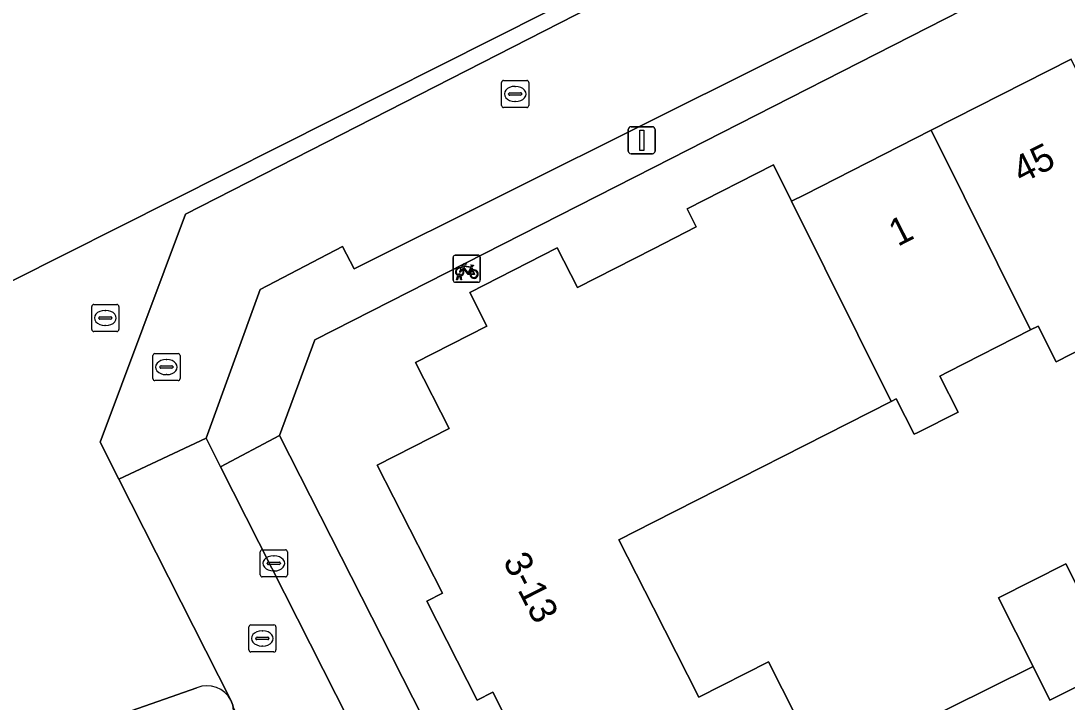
# Model space of a CAD drawing. Extents: x 158472 to 159562, y 388525 to 389606.
# Drawn here: x 158976.64 to 159015.27, y 389019.31 to 389044.46 of the extents above; entities that cross this region are included whole.
import ezdxf

# ---------------------------------------------------------------- set-up
doc = ezdxf.new("R2010")
doc.units = 0
for name, color, linetype in [('IMGEO_Brandkraan', 7, 'Continuous'), ('IMGEO_Erf', 7, 'Continuous'), ('IMGEO_Fietsenrek', 7, 'Continuous'), ('IMGEO_Groenvoorziening', 7, 'Continuous'), ('IMGEO_Kolk', 7, 'Continuous'), ('IMGEO_Lichtmast', 7, 'Continuous'), ('IMGEO_Pand', 7, 'Continuous'), ('IMGEO_Pand_nummerreeks', 7, 'Continuous'), ('IMGEO_Rijbaan_lokaal_open', 7, 'Continuous'), ('IMGEO_Rioolput', 7, 'Continuous'), ('IMGEO_Voetpad_open', 7, 'Continuous')]:
    doc.layers.add(name, color=color, linetype=linetype)

msp = doc.modelspace()

# ---------------------------------------------------------------- linework, layer by layer
at = {"layer": 'IMGEO_Brandkraan'}
for p, q in [((158985.554, 389024.931), (158986.406, 389024.931)), ((158985.479, 389024.005), (158985.479, 389024.857)), ((158985.967, 389024.711), (158985.992, 389024.711)), ((158986.48, 389024.857), (158986.48, 389024.005)), ((158985.738, 389024.425), (158985.738, 389024.437)), ((158986.176, 389024.388), (158985.778, 389024.388)), ((158985.781, 389024.474), (158986.179, 389024.474)), ((158985.99, 389024.151), (158985.965, 389024.151)), ((158986.222, 389024.437), (158986.222, 389024.425)), ((158986.406, 389023.931), (158985.554, 389023.931))]:
    msp.add_line(p, q, dxfattribs=at)
for points in [[(158985.554, 389024.931), (158986.406, 389024.931)], [(158985.479, 389024.005), (158985.479, 389024.857)], [(158986.48, 389024.857), (158986.48, 389024.005)], [(158986.406, 389023.931), (158985.554, 389023.931)]]:
    msp.add_lwpolyline(points, dxfattribs=at)
for centre, radius, start, end in [((158985.556, 389024.855), 0.0765, 91.552, 178.448), ((158985.556, 389024.855), 0.0765, 91.552, 178.448), ((158986.404, 389024.855), 0.0765, 1.552, 88.448), ((158986.404, 389024.855), 0.0765, 1.552, 88.448), ((158985.778, 389024.434), 0.0403, 85.8775, 175.7526), ((158985.775, 389024.424), 0.0366, 178.938, 274.7102), ((158986.179, 389024.431), 0.043, 264.8664, 352.4533), ((158986.183, 389024.436), 0.0386, 1.7309, 96.639), ((158985.556, 389024.007), 0.0765, 181.552, 268.448), ((158985.556, 389024.007), 0.0765, 181.552, 268.448), ((158986.404, 389024.007), 0.0765, 271.552, 358.448), ((158986.404, 389024.007), 0.0765, 271.552, 358.448)]:
    msp.add_arc(centre, radius, start, end, dxfattribs=at)
for centre, major_axis, ratio, start_param, end_param in [((158985.966, 389024.431), (-0.387, 0.002), 0.722429, 4.712389, 7.853982), ((158985.991, 389024.431), (-0.39, 0.002), 0.717154, 1.570796, 4.712389)]:
    msp.add_ellipse(centre, major_axis=major_axis, ratio=ratio, start_param=start_param, end_param=end_param, dxfattribs=at)
at = {"layer": 'IMGEO_Erf'}
for points in [[(158976.314, 389034.87), (159000, 389046.8), (159006.313, 389050.003), (159006.27, 389052.913), (159000, 389066.416), (158993.806, 389079.753), (158996.497, 389081.006), (158990.565, 389093.733), (158987.214, 389095.134), (158946.512, 389080.965)], [(159077.157, 389075.415), (159065.296, 389070.988), (159040.353, 389058.327), (159039.243, 389060.581), (159020.343, 389051.03), (159019.505, 389048.981), (159012.04, 389045.181), (159012.029, 389045.176), (159000, 389039.051), (158987.492, 389032.682), (158986.191, 389029.159), (158996.04, 389009.776)], [(158998.474, 389011.004), (158994.068, 389019.675), (158993.483, 389019.378), (158991.627, 389023.03), (158992.205, 389023.324), (158989.799, 389028.06), (158992.45, 389029.407), (158991.21, 389031.847), (158993.846, 389033.187), (158993.211, 389034.437), (158996.447, 389036.081), (158997.187, 389034.623), (159000, 389036.053), (159001.579, 389036.855), (159001.238, 389037.526), (159004.425, 389039.145), (159005.093, 389037.803), (159005.569, 389038.045), (159010.253, 389040.425), (159015.414, 389043.048)], [(159016.508, 389032.707), (159014.87, 389031.874), (159014.2, 389033.192), (159013.922, 389033.051), (159010.879, 389031.505), (159010.569, 389031.347), (159011.243, 389030.019), (159009.762, 389029.267), (159009.628, 389029.199), (159008.962, 389030.509), (159008.771, 389030.412), (159000, 389025.955), (158998.721, 389025.305), (159000, 389022.789), (159001.678, 389019.486), (159004.243, 389020.789), (159006.28, 389016.78), (159014.011, 389020.621), (159012.731, 389023.163), (159015.227, 389024.419), (159017.133, 389020.633)]]:
    msp.add_lwpolyline(points, dxfattribs=at)
at = {"layer": 'IMGEO_Fietsenrek'}
for p, q in [((158992.602, 389034.889), (158992.602, 389035.73)), ((158992.602, 389035.73), (158992.602, 389034.889)), ((158992.677, 389035.814), (158993.518, 389035.814)), ((158993.518, 389035.814), (158992.677, 389035.814)), ((158993.602, 389035.739), (158993.602, 389034.898)), ((158993.602, 389034.898), (158993.602, 389035.739)), ((158993.289, 389035.363), (158993.325, 389035.268)), ((158992.729, 389034.898), (158992.768, 389035.058)), ((158992.798, 389035.046), (158992.763, 389034.898)), ((158992.84, 389035.07), (158992.839, 389035.074)), ((158992.881, 389034.898), (158992.847, 389035.04)), ((158992.871, 389035.081), (158992.872, 389035.074)), ((158992.879, 389035.044), (158992.914, 389034.898)), ((158993.527, 389034.814), (158992.686, 389034.814)), ((158992.686, 389034.814), (158993.527, 389034.814)), ((158992.763, 389034.898), (158992.729, 389034.898)), ((158992.914, 389034.898), (158992.881, 389034.898))]:
    msp.add_line(p, q, dxfattribs=at)
for points in [[(158992.936, 389035.288), (158992.884, 389035.198), (158992.844, 389035.173), (158992.845, 389035.22), (158992.9, 389035.314)], [(158992.915, 389035.34), (158993.01, 389035.504), (158993.096, 389035.49), (158993.098, 389035.481), (158993.042, 389035.47), (158993.015, 389035.425), (158993.271, 389035.384)], [(158993.211, 389035.096), (158993.161, 389035.096), (158992.97, 389035.347), (158992.951, 389035.315)], [(158993.258, 389035.359), (158993.001, 389035.4), (158992.984, 389035.371), (158993.151, 389035.151), (158993.258, 389035.359)], [(158993.306, 389035.261), (158993.276, 389035.338), (158993.167, 389035.12), (158993.21, 389035.12)], [(158993.271, 389035.384), (158993.296, 389035.433), (158993.29, 389035.437), (158993.267, 389035.441), (158993.255, 389035.448), (158993.254, 389035.451), (158993.256, 389035.456), (158993.351, 389035.441), (158993.353, 389035.431), (158993.343, 389035.418), (158993.331, 389035.412), (158993.317, 389035.418), (158993.289, 389035.363)], [(158993.24, 389035.12), (158993.36, 389035.119), (158993.316, 389035.233)], [(158993.336, 389035.24), (158993.391, 389035.095), (158993.241, 389035.095)]]:
    msp.add_lwpolyline(points, dxfattribs=at)
for centre, radius, start, end in [((158992.68, 389035.736), 0.0779, 92.4484, 184.2845), ((158992.68, 389035.736), 0.0779, 92.4484, 184.2845), ((158993.524, 389035.736), 0.0779, 2.4484, 94.2845), ((158993.524, 389035.736), 0.0779, 2.4484, 94.2845), ((158992.842, 389035.199), 0.159, 62.6766, 242.1369), ((158992.842, 389035.199), 0.129, 63.3192, 238.903), ((158992.842, 389035.199), 0.159, 283.5766, 46.6042), ((158992.822, 389035.07), 0.0499, 12.8025, 158.6934), ((158992.842, 389035.199), 0.159, 253.9967, 271.7867), ((158992.822, 389035.07), 0.0174, 12.8025, 163.4502), ((158992.842, 389035.199), 0.129, 253.415, 269.0204), ((158992.842, 389035.199), 0.129, 283.6043, 43.4302), ((158993.369, 389035.115), 0.159, 113.3408, 178.3217), ((158993.369, 389035.115), 0.159, 187.0065, 105.7708), ((158993.369, 389035.115), 0.129, 113.923, 177.9556), ((158993.369, 389035.115), 0.129, 188.6715, 104.5883), ((158992.68, 389034.892), 0.0779, 182.4484, 274.2845), ((158992.68, 389034.892), 0.0779, 182.4484, 274.2845), ((158993.524, 389034.892), 0.0779, 272.4484, 4.2845), ((158993.524, 389034.892), 0.0779, 272.4484, 4.2845)]:
    msp.add_arc(centre, radius, start, end, dxfattribs=at)
at = {"layer": 'IMGEO_Groenvoorziening'}
for points in [[(158983.138, 389019.838), (158962.933, 389012.76), (158968.519, 389005.738), (158983.901, 389010.338), (158981.158, 389015.717)], [(158981.705, 389016.989), (158983.841, 389018.014), (158983.965, 389018.069), (158984.092, 389018.147), (158984.175, 389018.215), (158984.261, 389018.303), (158984.355, 389018.434), (158984.438, 389018.61), (158984.484, 389018.795), (158984.494, 389018.987), (158984.481, 389019.104), (158984.461, 389019.197), (158984.395, 389019.373)]]:
    msp.add_lwpolyline(points, dxfattribs=at)
msp.add_arc((158983.514, 389018.923), 0.989, 27.043, 112.3553, dxfattribs=at)
at = {"layer": 'IMGEO_Kolk'}
for p, q in [((158994.466, 389042.267), (158995.318, 389042.267)), ((158994.391, 389041.341), (158994.391, 389042.193)), ((158994.879, 389042.047), (158994.904, 389042.047)), ((158995.392, 389042.193), (158995.392, 389041.341)), ((158994.65, 389041.761), (158994.65, 389041.773)), ((158995.088, 389041.724), (158994.69, 389041.724)), ((158994.693, 389041.81), (158995.091, 389041.81)), ((158994.902, 389041.487), (158994.877, 389041.487)), ((158995.134, 389041.773), (158995.134, 389041.761)), ((158995.318, 389041.267), (158994.466, 389041.267)), ((158981.515, 389031.254), (158981.515, 389032.106)), ((158981.59, 389032.18), (158982.442, 389032.18)), ((158982.003, 389031.96), (158982.028, 389031.96)), ((158982.516, 389032.106), (158982.516, 389031.254)), ((158981.774, 389031.674), (158981.774, 389031.686)), ((158982.212, 389031.637), (158981.814, 389031.637)), ((158981.817, 389031.723), (158982.215, 389031.723)), ((158982.258, 389031.686), (158982.258, 389031.674)), ((158982.442, 389031.18), (158981.59, 389031.18)), ((158982.026, 389031.4), (158982.001, 389031.4))]:
    msp.add_line(p, q, dxfattribs=at)
for points in [[(158994.466, 389042.267), (158995.318, 389042.267)], [(158994.391, 389041.341), (158994.391, 389042.193)], [(158995.392, 389042.193), (158995.392, 389041.341)], [(158995.318, 389041.267), (158994.466, 389041.267)], [(158981.515, 389031.254), (158981.515, 389032.106)], [(158981.59, 389032.18), (158982.442, 389032.18)], [(158982.516, 389032.106), (158982.516, 389031.254)], [(158982.442, 389031.18), (158981.59, 389031.18)]]:
    msp.add_lwpolyline(points, dxfattribs=at)
for centre, radius, start, end in [((158994.468, 389042.191), 0.0765, 91.552, 178.448), ((158994.468, 389042.191), 0.0765, 91.552, 178.448), ((158995.316, 389042.191), 0.0765, 1.552, 88.448), ((158995.316, 389042.191), 0.0765, 1.552, 88.448), ((158994.69, 389041.77), 0.0403, 85.8775, 175.7526), ((158994.687, 389041.76), 0.0366, 178.938, 274.7102), ((158995.091, 389041.767), 0.043, 264.8664, 352.4533), ((158995.095, 389041.772), 0.0386, 1.7309, 96.639), ((158994.468, 389041.343), 0.0765, 181.552, 268.448), ((158994.468, 389041.343), 0.0765, 181.552, 268.448), ((158995.316, 389041.343), 0.0765, 271.552, 358.448), ((158995.316, 389041.343), 0.0765, 271.552, 358.448), ((158981.592, 389032.104), 0.0765, 91.552, 178.448), ((158981.592, 389032.104), 0.0765, 91.552, 178.448), ((158982.44, 389032.104), 0.0765, 1.552, 88.448), ((158982.44, 389032.104), 0.0765, 1.552, 88.448), ((158981.814, 389031.683), 0.0403, 85.8775, 175.7526), ((158981.811, 389031.673), 0.0366, 178.938, 274.7102), ((158982.215, 389031.68), 0.043, 264.8664, 352.4533), ((158982.219, 389031.685), 0.0386, 1.7309, 96.639), ((158981.592, 389031.256), 0.0765, 181.552, 268.448), ((158981.592, 389031.256), 0.0765, 181.552, 268.448), ((158982.44, 389031.256), 0.0765, 271.552, 358.448), ((158982.44, 389031.256), 0.0765, 271.552, 358.448)]:
    msp.add_arc(centre, radius, start, end, dxfattribs=at)
for centre, major_axis, ratio, start_param, end_param in [((158994.878, 389041.767), (-0.387, 0.002), 0.722429, 4.712389, 7.853982), ((158994.903, 389041.767), (-0.39, 0.002), 0.717154, 1.570796, 4.712389), ((158982.002, 389031.68), (-0.387, 0.002), 0.722429, 4.712389, 7.853982), ((158982.027, 389031.68), (-0.39, 0.002), 0.717154, 1.570796, 4.712389)]:
    msp.add_ellipse(centre, major_axis=major_axis, ratio=ratio, start_param=start_param, end_param=end_param, dxfattribs=at)
at = {"layer": 'IMGEO_Lichtmast'}
for p, q in [((158999.068, 389039.658), (158999.068, 389040.458)), ((158999.068, 389040.458), (158999.068, 389039.658)), ((158999.168, 389040.558), (158999.958, 389040.558)), ((158999.958, 389040.558), (158999.168, 389040.558)), ((159000.058, 389040.458), (159000.058, 389039.658)), ((159000.058, 389039.658), (159000.058, 389040.458)), ((158999.958, 389039.558), (158999.168, 389039.558)), ((158999.168, 389039.558), (158999.958, 389039.558))]:
    msp.add_line(p, q, dxfattribs=at)
msp.add_lwpolyline([(158999.488, 389040.433), (158999.638, 389040.433), (158999.638, 389039.683), (158999.488, 389039.683), (158999.488, 389040.433)], dxfattribs=at)
for centre, start, end in [((158999.168, 389040.458), 90, 180), ((158999.168, 389040.458), 90, 180), ((158999.958, 389040.458), 0, 90), ((158999.958, 389040.458), 360, 90), ((158999.168, 389039.658), 180, 270), ((158999.168, 389039.658), 180, 270), ((158999.958, 389039.658), 270, 0), ((158999.958, 389039.658), 270, 0)]:
    msp.add_arc(centre, 0.1, start, end, dxfattribs=at)
at = {"layer": 'IMGEO_Pand'}
for points in [[(159015.414, 389043.048), (159010.253, 389040.425), (159013.922, 389033.051), (159014.2, 389033.192), (159014.87, 389031.874), (159016.508, 389032.707), (159015.847, 389034.007), (159019.092, 389035.655)], [(159010.253, 389040.425), (159005.569, 389038.045), (159005.093, 389037.803), (159008.771, 389030.412), (159008.962, 389030.509), (159009.628, 389029.199), (159009.762, 389029.267), (159011.243, 389030.019), (159010.569, 389031.347), (159010.879, 389031.505), (159013.922, 389033.051)], [(159014.011, 389020.621), (159014.638, 389019.376), (159017.133, 389020.633), (159015.227, 389024.419), (159012.731, 389023.163)]]:
    msp.add_lwpolyline(points, close=True, dxfattribs=at)
msp.add_lwpolyline([(159006.28, 389016.78), (159004.243, 389020.789), (159001.678, 389019.486), (159000, 389022.789), (158998.721, 389025.305), (159000, 389025.955), (159008.771, 389030.412), (159005.093, 389037.803), (159004.425, 389039.145), (159001.238, 389037.526), (159001.579, 389036.855), (159000, 389036.053), (158997.187, 389034.623), (158996.447, 389036.081), (158993.211, 389034.437), (158993.846, 389033.187), (158991.21, 389031.847), (158992.45, 389029.407), (158989.799, 389028.06), (158992.205, 389023.324), (158991.627, 389023.03), (158993.483, 389019.378), (158994.068, 389019.675), (158998.474, 389011.004)], dxfattribs=at)
at = {"layer": 'IMGEO_Rijbaan_lokaal_open'}
msp.add_lwpolyline([(159011.356, 389046.498), (159009.112, 389050.817), (159006.566, 389049.516), (159000, 389046.161), (158982.724, 389037.333), (158979.574, 389028.906), (158980.262, 389027.545), (158983.476, 389029.055), (158985.477, 389034.548), (158988.516, 389036.128), (158988.945, 389035.303), (159000, 389040.826)], close=True, dxfattribs=at)
for points in [[(159000, 388996.492), (158998.214, 389000), (158993.474, 389009.309), (158984.014, 389027.992), (158983.476, 389029.055), (158980.262, 389027.545), (158984.395, 389019.373), (158984.461, 389019.197), (158984.481, 389019.104), (158994.3, 389000.001), (158995.013, 388998.492), (158995.361, 388997.817), (158996.553, 388995.503), (159000, 388988.648), (159004.55, 388979.598), (159004.7, 388979.3), (159006.328, 388976.099)], [(159042.16, 389017.834), (159040.882, 389020.365), (159041.52, 389020.687), (159040.858, 389021.945), (159039.555, 389024.436), (159038.098, 389023.636), (159035.834, 389027.989), (159033.349, 389026.741), (159033.113, 389027.21), (159027.888, 389024.742), (159025.406, 389023.452), (159025.098, 389024.028), (159022.462, 389022.653), (159020.056, 389021.398), (159019.796, 389021.896), (159017.133, 389020.633), (159014.638, 389019.376), (159014.011, 389020.621), (159006.28, 389016.78)]]:
    msp.add_lwpolyline(points, dxfattribs=at)
at = {"layer": 'IMGEO_Rioolput'}
for p, q in [((158979.258, 389033.067), (158979.258, 389033.919)), ((158979.333, 389033.993), (158980.185, 389033.993)), ((158979.746, 389033.773), (158979.771, 389033.773)), ((158980.259, 389033.919), (158980.259, 389033.067)), ((158979.517, 389033.487), (158979.517, 389033.499)), ((158979.955, 389033.45), (158979.557, 389033.45)), ((158979.56, 389033.536), (158979.958, 389033.536)), ((158980.001, 389033.499), (158980.001, 389033.487)), ((158980.185, 389032.993), (158979.333, 389032.993)), ((158979.769, 389033.213), (158979.744, 389033.213)), ((158985.057, 389021.231), (158985.057, 389022.083)), ((158985.132, 389022.157), (158985.984, 389022.157)), ((158985.545, 389021.937), (158985.57, 389021.937)), ((158986.058, 389022.083), (158986.058, 389021.231)), ((158985.316, 389021.651), (158985.316, 389021.663)), ((158985.754, 389021.614), (158985.356, 389021.614)), ((158985.359, 389021.7), (158985.757, 389021.7)), ((158985.8, 389021.663), (158985.8, 389021.651)), ((158985.984, 389021.157), (158985.132, 389021.157)), ((158985.568, 389021.377), (158985.543, 389021.377))]:
    msp.add_line(p, q, dxfattribs=at)
for points in [[(158979.258, 389033.067), (158979.258, 389033.919)], [(158979.333, 389033.993), (158980.185, 389033.993)], [(158980.259, 389033.919), (158980.259, 389033.067)], [(158980.185, 389032.993), (158979.333, 389032.993)], [(158985.057, 389021.231), (158985.057, 389022.083)], [(158985.132, 389022.157), (158985.984, 389022.157)], [(158986.058, 389022.083), (158986.058, 389021.231)], [(158985.984, 389021.157), (158985.132, 389021.157)]]:
    msp.add_lwpolyline(points, dxfattribs=at)
for centre, radius, start, end in [((158979.335, 389033.917), 0.0765, 91.552, 178.448), ((158979.335, 389033.917), 0.0765, 91.552, 178.448), ((158980.183, 389033.917), 0.0765, 1.552, 88.448), ((158980.183, 389033.917), 0.0765, 1.552, 88.448), ((158979.557, 389033.496), 0.0403, 85.8775, 175.7526), ((158979.554, 389033.486), 0.0366, 178.938, 274.7102), ((158979.958, 389033.493), 0.043, 264.8664, 352.4533), ((158979.962, 389033.498), 0.0386, 1.7309, 96.639), ((158979.335, 389033.069), 0.0765, 181.552, 268.448), ((158979.335, 389033.069), 0.0765, 181.552, 268.448), ((158980.183, 389033.069), 0.0765, 271.552, 358.448), ((158980.183, 389033.069), 0.0765, 271.552, 358.448), ((158985.134, 389022.081), 0.0765, 91.552, 178.448), ((158985.134, 389022.081), 0.0765, 91.552, 178.448), ((158985.982, 389022.081), 0.0765, 1.552, 88.448), ((158985.982, 389022.081), 0.0765, 1.552, 88.448), ((158985.356, 389021.66), 0.0403, 85.8775, 175.7526), ((158985.353, 389021.65), 0.0366, 178.938, 274.7102), ((158985.757, 389021.657), 0.043, 264.8664, 352.4533), ((158985.761, 389021.662), 0.0386, 1.7309, 96.639), ((158985.134, 389021.233), 0.0765, 181.552, 268.448), ((158985.134, 389021.233), 0.0765, 181.552, 268.448), ((158985.982, 389021.233), 0.0765, 271.552, 358.448), ((158985.982, 389021.233), 0.0765, 271.552, 358.448)]:
    msp.add_arc(centre, radius, start, end, dxfattribs=at)
for centre, major_axis, ratio, start_param, end_param in [((158979.745, 389033.493), (-0.387, 0.002), 0.722429, 4.712389, 7.853982), ((158979.77, 389033.493), (-0.39, 0.002), 0.717154, 1.570796, 4.712389), ((158985.544, 389021.657), (-0.387, 0.002), 0.722429, 4.712389, 7.853982), ((158985.569, 389021.657), (-0.39, 0.002), 0.717154, 1.570796, 4.712389)]:
    msp.add_ellipse(centre, major_axis=major_axis, ratio=ratio, start_param=start_param, end_param=end_param, dxfattribs=at)
at = {"layer": 'IMGEO_Voetpad_open'}
for points in [[(158984.395, 389019.373), (158980.262, 389027.545), (158979.574, 389028.906), (158982.724, 389037.333), (159000, 389046.161), (159006.566, 389049.516), (159006.313, 389050.003), (159000, 389046.8), (158976.314, 389034.87), (158974.21, 389033.778), (158968.057, 389030.585), (158972.864, 389020.265), (158955.619, 389014.231)], [(159056.664, 388980.857), (159047.704, 388977.974), (159014.183, 388980.546), (159008.681, 388984.868), (159001.038, 389000), (159000, 389002.056), (158997.951, 389006.112), (158996.04, 389009.776), (158986.191, 389029.159), (158984.014, 389027.992), (158993.474, 389009.309), (158998.214, 389000), (159000, 388996.492), (159006.761, 388983.213), (159013.283, 388978.189), (159025.348, 388977.262), (159025.292, 388976.52), (159038.929, 388975.494), (159039.361, 388975.53), (159046.821, 388974.972)], [(158925.886, 389000), (158933.327, 389002.602), (158938.099, 389000.552), (158940.053, 389004.745), (158945.596, 389006.687), (158957.099, 389010.716), (158962.933, 389012.76), (158983.138, 389019.838)]]:
    msp.add_lwpolyline(points, dxfattribs=at)
msp.add_lwpolyline([(159000, 389039.051), (159012.029, 389045.176), (159011.356, 389046.498), (159000, 389040.826), (158988.945, 389035.303), (158988.516, 389036.128), (158985.477, 389034.548), (158983.476, 389029.055), (158984.014, 389027.992), (158986.191, 389029.159), (158987.492, 389032.682)], close=True, dxfattribs=at)
msp.add_arc((158983.514, 389018.923), 0.989, 27.043, 112.3553, dxfattribs=at)

# ---------------------------------------------------------------- texts
at = {"layer": 'IMGEO_Pand_nummerreeks'}
for s, rotation, p in [('45', 26.9362, (159013.584, 389038.438)), ('1', 26.9347, (159009.015, 389036.117)), ('3-13', 297.0491, (158994.425, 389024.518))]:
    msp.add_text(s, height=1, rotation=rotation, dxfattribs=at).set_placement(p)

doc.saveas('drawing.dxf')
